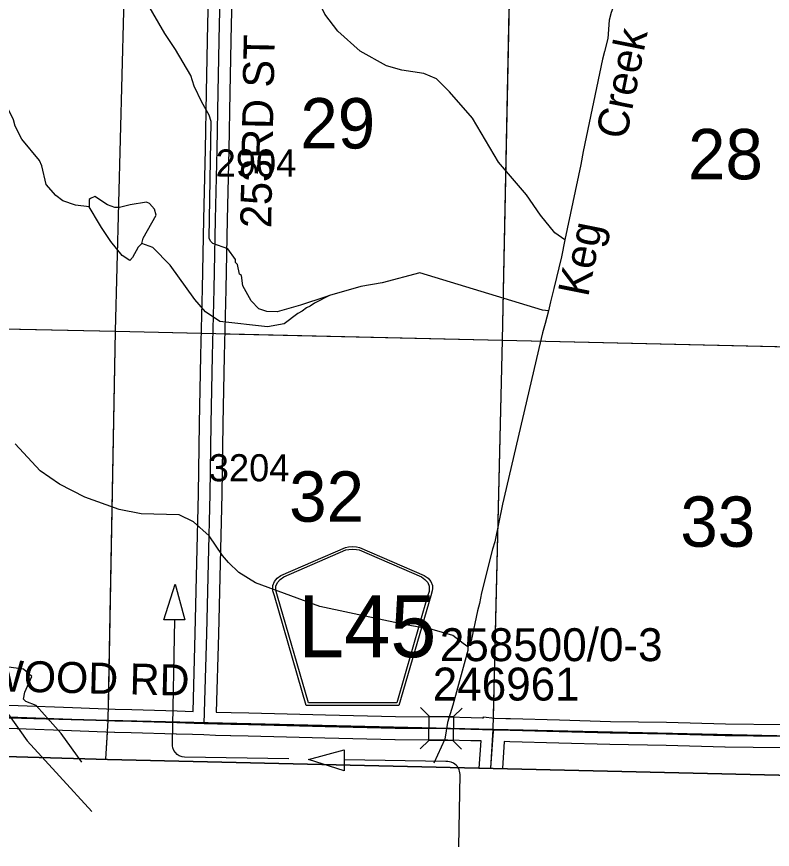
# Model space of a CAD drawing. Extents: x -132.8 to -73.3, y -60 to -26.
# Drawn here: x -115.373 to -113.422, y -56.797 to -54.648 of the extents above; entities that cross this region are included whole.
import ezdxf

# ---------------------------------------------------------------- set-up
doc = ezdxf.new("R2010")
doc.units = 0
for name, color, linetype in [('tdCoClipBndry', 7, 'Continuous'), ('tdCoCoBndry', 7, 'Continuous'), ('tdCoDirctArrow', 7, 'Continuous'), ('tdCoHydroRiver', 7, 'Continuous'), ('tdCoHydroTxtLg', 7, 'Continuous'), ('tdCoRRCL', 7, 'Continuous'), ('tdCoSecRdNmbr', 7, 'Continuous'), ('tdCoSecRdTxt', 7, 'Continuous'), ('tdCoSecRteBand', 7, 'Continuous'), ('tdCoSecRteCL', 7, 'Continuous'), ('tdCoSectLine', 7, 'Continuous'), ('tdCoSectLinePart', 7, 'Continuous'), ('tdCoSectNmbr', 7, 'Continuous'), ('tdCoShieldCoRte', 7, 'Continuous'), ('tdCoStrucSec', 7, 'Continuous'), ('tdCoStrucSecCoName', 7, 'Continuous'), ('tdCoStrucSecFHWANum', 7, 'Continuous'), ('tdCoSurfGravel', 7, 'Continuous'), ('tdCoTwpBndryShd', 7, 'Continuous')]:
    doc.layers.add(name, color=color, linetype=linetype)

msp = doc.modelspace()

# ---------------------------------------------------------------- linework, layer by layer
at = {"layer": 'tdCoClipBndry'}
msp.add_lwpolyline([(-105.2169, -56.7974), (-108.2085, -56.7373), (-112.1505, -56.6347), (-115.139, -56.565), (-123.0751, -56.3329)], dxfattribs=at)
at = {"layer": 'tdCoCoBndry'}
for p, q in [((-116.1277, -56.4384), (-115.1363, -56.4651)), ((-115.1363, -56.4651), (-116.1277, -56.4384)), ((-115.1363, -56.4651), (-114.1425, -56.4879)), ((-114.1425, -56.4879), (-115.1363, -56.4651)), ((-114.1425, -56.4879), (-113.1452, -56.5104)), ((-113.1452, -56.5104), (-114.1425, -56.4879))]:
    msp.add_line(p, q, dxfattribs=at)
for points in [[(-105.2145, -56.6974), (-106.2094, -56.6762), (-107.208, -56.6566), (-108.2065, -56.6373), (-109.2021, -56.614), (-110.1571, -56.5879), (-111.1548, -56.5611), (-112.1481, -56.5347), (-113.1456, -56.5104), (-114.1428, -56.4879), (-115.1367, -56.4651), (-116.128, -56.4384), (-117.1346, -56.4083), (-118.1235, -56.376), (-119.1071, -56.3489), (-119.1146, -56.3483), (-120.0903, -56.3212), (-120.0984, -56.3206), (-121.0862, -56.293), (-122.083, -56.2632), (-123.0724, -56.233), (-124.0543, -56.2094)], [(-123.0751, -56.3329), (-115.139, -56.565), (-112.1505, -56.6347), (-108.2085, -56.7373), (-105.2169, -56.7974)], [(-105.2141, -56.6974), (-106.2091, -56.6762), (-107.2077, -56.6566), (-108.2061, -56.6373), (-109.2018, -56.614), (-110.1568, -56.5879), (-111.1544, -56.5611), (-112.1477, -56.5347), (-113.1452, -56.5104), (-114.1425, -56.4879), (-115.1363, -56.4651), (-116.1277, -56.4384)], [(-105.2141, -56.6974), (-106.2091, -56.6762), (-107.2077, -56.6566), (-108.2061, -56.6373), (-109.2018, -56.614), (-110.1568, -56.5879), (-111.1544, -56.5611), (-112.1477, -56.5347), (-113.1452, -56.5104), (-114.1425, -56.4879), (-115.1363, -56.4651), (-116.1277, -56.4384)]]:
    msp.add_lwpolyline(points, dxfattribs=at)
at = {"layer": 'tdCoDirctArrow'}
for points in [[(-114.9932, -56.2045), (-114.9642, -56.1126), (-114.9393, -56.205)], [(-114.5275, -56.5947), (-114.6195, -56.5658), (-114.5272, -56.5408)]]:
    msp.add_lwpolyline(points, close=True, dxfattribs=at)
for points in [[(-114.6705, -56.5641), (-114.9397, -56.5598), (-114.9462, -56.5585), (-114.9533, -56.5557), (-114.9585, -56.5521), (-114.9631, -56.5474), (-114.9671, -56.5422), (-114.9696, -56.5353), (-114.9706, -56.5298), (-114.9706, -56.5219), (-114.965, -56.2051)], [(-114.2317, -56.7909), (-114.2284, -56.604), (-114.2285, -56.5995), (-114.2293, -56.5956), (-114.2306, -56.5922), (-114.2317, -56.5891), (-114.2338, -56.5857), (-114.2352, -56.5834), (-114.2376, -56.5806), (-114.2416, -56.5771), (-114.2456, -56.5745), (-114.2514, -56.572), (-114.2553, -56.5711), (-114.2597, -56.5708), (-114.265, -56.5707), (-114.527, -56.5665)]]:
    msp.add_lwpolyline(points, dxfattribs=at)
at = {"layer": 'tdCoHydroRiver'}
for points in [[(-113.5789, -54.0531), (-113.5758, -54.1179), (-113.589, -54.2012), (-113.6179, -54.2825), (-113.6427, -54.3276), (-113.8084, -54.5758), (-113.8282, -54.6116), (-113.8383, -54.6366), (-113.8436, -54.657), (-113.8463, -54.7042), (-113.8551, -54.7372), (-113.8603, -54.7575), (-113.9106, -54.9961), (-113.9161, -55.0291), (-113.9574, -55.2237)], [(-115.1864, -55.1387), (-115.221, -55.1347), (-115.2539, -55.1228), (-115.2725, -55.1097), (-115.297, -55.0807), (-115.3084, -55.0331), (-115.3144, -55.0187), (-115.3603, -54.9639), (-115.3768, -54.9303), (-115.3812, -54.9144), (-115.3947, -54.8873), (-115.4515, -54.8227), (-115.4804, -54.781), (-115.4969, -54.749), (-115.4994, -54.7221), (-115.5167, -54.657), (-115.53, -54.6203), (-115.5759, -54.5624), (-115.5972, -54.5303), (-115.6112, -54.4621), (-115.6158, -54.4572), (-115.6187, -54.4445)], [(-113.9574, -55.2237), (-113.9837, -55.2056), (-114.0205, -55.1605), (-114.057, -55.1075), (-114.1291, -55.0237), (-114.1957, -54.9099), (-114.2555, -54.8421), (-114.2894, -54.8081), (-114.3222, -54.7947), (-114.3788, -54.7854), (-114.418, -54.7749), (-114.4864, -54.7369), (-114.5435, -54.6849), (-114.5772, -54.6415), (-114.6102, -54.5744), (-114.61, -54.568), (-114.6265, -54.5345)], [(-114.6404, -55.3925), (-114.7008, -55.4099), (-114.7276, -55.4092), (-114.7479, -55.4023), (-114.7679, -55.3813), (-114.7891, -55.3429), (-114.7931, -55.316), (-114.7978, -55.3127), (-114.8034, -55.2873), (-114.808, -55.2825), (-114.8078, -55.2746), (-114.8277, -55.2473), (-114.8668, -55.2336), (-114.8729, -55.2272), (-114.8759, -55.2192), (-114.8714, -54.918), (-114.8758, -54.9021), (-114.8954, -54.8684), (-114.9149, -54.8269), (-114.9237, -54.7999), (-114.963, -54.7326), (-114.9904, -54.6909), (-115.0373, -54.6108)], [(-115.0805, -55.1335), (-115.1075, -55.1407), (-115.1201, -55.1404), (-115.1389, -55.1336), (-115.1715, -55.1123), (-115.1827, -55.1167), (-115.1859, -55.1198), (-115.1864, -55.1387)], [(-115.0499, -55.2337), (-115.0596, -55.2429), (-115.0745, -55.2694), (-115.081, -55.2771), (-115.1012, -55.264), (-115.1303, -55.2285), (-115.1546, -55.1916), (-115.1591, -55.1836), (-115.1864, -55.1387)], [(-115.0499, -55.2337), (-115.0464, -55.2196), (-115.0133, -55.1605), (-115.0176, -55.1446), (-115.0299, -55.1301), (-115.0377, -55.1267), (-115.0805, -55.1335)], [(-113.9574, -55.2237), (-113.9664, -55.2676), (-113.9858, -55.3492), (-113.9946, -55.3837), (-113.9999, -55.4072)], [(-114.5655, -55.3675), (-114.6039, -55.3871), (-114.6152, -55.3947), (-114.6247, -55.3992), (-114.636, -55.4083), (-114.6472, -55.4144), (-114.6826, -55.4403), (-114.7254, -55.4487), (-114.8482, -55.4345), (-114.8855, -55.4099), (-114.9131, -55.3776), (-114.9771, -55.2892), (-115.0217, -55.2439), (-115.0499, -55.2337)], [(-113.9999, -55.4072), (-114.0156, -55.4052), (-114.332, -55.3088), (-114.429, -55.3347), (-114.4844, -55.3444), (-114.5655, -55.3675)], [(-114.5655, -55.3675), (-114.5751, -55.3707), (-114.6404, -55.3925)], [(-113.9999, -55.4072), (-114.0086, -55.4401), (-114.0155, -55.4636), (-114.1183, -55.9059), (-114.1381, -56.0032), (-114.1449, -56.022), (-114.173, -56.1349), (-114.1784, -56.1631), (-114.1836, -56.1819), (-114.1998, -56.2588), (-114.2081, -56.2744)], [(-114.2081, -56.2744), (-114.2205, -56.2662), (-114.2468, -56.245), (-114.3001, -56.2295), (-114.3724, -56.2166), (-114.5906, -56.17), (-114.7564, -56.109), (-114.7999, -56.0826), (-114.8261, -56.0567), (-114.8414, -56.039), (-114.8764, -55.9876), (-114.9165, -55.9519), (-114.954, -55.9335), (-115.0518, -55.931), (-115.1083, -55.9201), (-115.1975, -55.8879), (-115.2629, -55.8547), (-115.3126, -55.8203), (-115.3771, -55.7508)], [(-114.2081, -56.2744), (-114.2083, -56.2839), (-114.2466, -56.4249), (-114.2604, -56.4703), (-114.2678, -56.5127), (-114.2957, -56.5753)], [(-115.2046, -56.5725), (-115.2587, -56.4985), (-115.3232, -56.4259), (-115.3497, -56.4157), (-115.3559, -56.4093), (-115.3523, -56.392), (-115.3339, -56.3514), (-115.3555, -56.332), (-115.4137, -56.3242)]]:
    msp.add_lwpolyline(points, dxfattribs=at)
at = {"layer": 'tdCoRRCL'}
msp.add_lwpolyline([(-116.6023, -54.5673), (-116.6004, -54.6163), (-116.5643, -54.6851), (-116.5321, -54.7206), (-116.4718, -54.768), (-116.3975, -54.8251), (-116.3409, -54.8929), (-116.2406, -55.0422), (-116.2087, -55.092), (-116.1487, -55.1535), (-116.0638, -55.2267), (-115.9943, -55.3437), (-115.9584, -55.4819), (-115.9294, -55.5821), (-115.9004, -55.6807), (-115.8417, -55.7911), (-115.8098, -55.8393), (-115.7844, -55.8936), (-115.6201, -56.1329), (-115.346, -56.5172), (-115.1794, -56.6996)], dxfattribs=at)
at = {"layer": 'tdCoSecRteBand'}
for points in [[(-114.9178, -56.4412), (-114.9122, -56.2402), (-114.9078, -56.0568), (-114.9038, -55.8794), (-114.9009, -55.6982), (-114.9009, -55.6982), (-114.9009, -55.6982), (-114.8976, -55.5231), (-114.8976, -55.523), (-114.8976, -55.5228), (-114.8932, -55.3503), (-114.89, -55.1704), (-114.89, -55.1703), (-114.89, -55.1702), (-114.8856, -54.9903), (-114.8828, -54.8424), (-114.8796, -54.6659), (-114.8796, -54.6657), (-114.8796, -54.6655), (-114.8745, -54.4863)], [(-114.8145, -54.488), (-114.8197, -54.6671), (-114.8229, -54.8435), (-114.8229, -54.8435), (-114.8229, -54.8435), (-114.8256, -54.9915), (-114.8256, -54.9916), (-114.8256, -54.9917), (-114.83, -55.1716), (-114.8332, -55.3515), (-114.8332, -55.3516), (-114.8332, -55.3518), (-114.8377, -55.5243), (-114.8409, -55.6992), (-114.8438, -55.8804), (-114.8438, -55.8805), (-114.8438, -55.8806), (-114.8478, -56.0582), (-114.8478, -56.0582), (-114.8478, -56.0582), (-114.8522, -56.2417), (-114.8522, -56.2418), (-114.8522, -56.2418), (-114.8578, -56.4432), (-114.819, -56.4445), (-114.7741, -56.4452), (-114.774, -56.4452), (-114.7739, -56.4452), (-114.5761, -56.4501), (-114.3954, -56.4543), (-114.2594, -56.4556), (-114.2593, -56.4556), (-114.2591, -56.4556), (-114.1994, -56.4568), (-114.1993, -56.4568), (-114.1992, -56.4568), (-114.1704, -56.4576), (-114.1677, -56.4577), (-114.1674, -56.455), (-114.139, -56.4584), (-114.1104, -56.4592), (-114.0981, -56.4595), (-114.0981, -56.4595), (-114.0981, -56.4595), (-113.9713, -56.463), (-113.9713, -56.463), (-113.9713, -56.463), (-113.8401, -56.4669), (-113.6953, -56.4689), (-113.6951, -56.4689), (-113.6948, -56.4689), (-113.5429, -56.4736), (-113.3977, -56.4753)], [(-115.4909, -56.4225), (-115.3698, -56.426), (-115.3697, -56.426), (-115.3695, -56.426), (-115.2295, -56.4314), (-115.1186, -56.4356), (-115.076, -56.4363), (-115.0757, -56.4363), (-115.0755, -56.4363), (-114.9592, -56.44), (-114.9178, -56.4412)], [(-114.1789, -56.5874), (-114.174, -56.5175), (-114.2007, -56.5168), (-114.2602, -56.5156), (-114.3961, -56.5143), (-114.3963, -56.5143), (-114.3965, -56.5143), (-114.5775, -56.5101), (-114.5776, -56.5101), (-114.5776, -56.5101), (-114.7752, -56.5052), (-114.8202, -56.5045), (-114.8205, -56.5045), (-114.8208, -56.5045), (-114.8597, -56.5031), (-114.8896, -56.5021), (-114.9195, -56.5013), (-114.9195, -56.5012), (-114.9609, -56.5), (-114.961, -56.5), (-114.961, -56.5), (-115.0772, -56.4963), (-115.1199, -56.4956), (-115.1202, -56.4956), (-115.1205, -56.4956), (-115.2317, -56.4914), (-115.2317, -56.4914), (-115.2318, -56.4914), (-115.3717, -56.486), (-115.4926, -56.4825)], [(-113.3986, -56.5353), (-113.5439, -56.5336), (-113.5442, -56.5336), (-113.5445, -56.5336), (-113.6964, -56.5289), (-113.8411, -56.5269), (-113.8414, -56.5269), (-113.8416, -56.5269), (-113.973, -56.523), (-114.0997, -56.5195), (-114.114, -56.5191), (-114.1188, -56.5888)]]:
    msp.add_lwpolyline(points, dxfattribs=at)
at = {"layer": 'tdCoSecRteCL'}
for points in [[(-114.8887, -56.4722), (-114.8822, -56.241), (-114.8778, -56.0575), (-114.8738, -55.88), (-114.8709, -55.6987), (-114.8677, -55.5236), (-114.8632, -55.351), (-114.86, -55.171), (-114.8556, -54.9909), (-114.8529, -54.843), (-114.8496, -54.6664), (-114.8445, -54.4871), (-114.8403, -54.3073), (-114.8384, -54.2232)], [(-116.1229, -56.2829), (-116.1004, -56.2947), (-116.0155, -56.348), (-115.9754, -56.3734), (-115.9578, -56.3842), (-115.944, -56.3914), (-115.9201, -56.399), (-115.9009, -56.4042), (-115.8338, -56.4239), (-115.7614, -56.4424), (-115.7534, -56.4444), (-115.7463, -56.4456), (-115.6972, -56.4471), (-115.4918, -56.4525), (-115.3707, -56.456), (-115.2306, -56.4614), (-115.1194, -56.4656), (-115.0765, -56.4663), (-114.9601, -56.47), (-114.9152, -56.4713), (-114.8887, -56.4722)], [(-114.8887, -56.4722), (-114.8198, -56.4745), (-114.7746, -56.4752), (-114.5768, -56.4801), (-114.3958, -56.4843), (-114.2597, -56.4856), (-114.2, -56.4868), (-114.1412, -56.4884)], [(-114.1489, -56.5881), (-114.1429, -56.5025), (-114.1412, -56.4884)], [(-114.1412, -56.4884), (-114.0989, -56.4895), (-113.9722, -56.493), (-113.8407, -56.4969), (-113.6957, -56.4989), (-113.5436, -56.5036), (-113.3981, -56.5053), (-113.2452, -56.5085), (-113.2035, -56.5092), (-113.1455, -56.5105)]]:
    msp.add_lwpolyline(points, dxfattribs=at)
at = {"layer": 'tdCoSectLine'}
for points in [[(-115.1183, -55.46), (-115.0922, -54.4677)], [(-114.119, -55.4831), (-114.0982, -54.4827)], [(-116.0982, -55.4391), (-115.1183, -55.46)], [(-115.1367, -56.4651), (-115.1183, -55.46)], [(-115.1183, -55.46), (-114.119, -55.4831)], [(-114.1428, -56.4879), (-114.119, -55.4831)], [(-114.119, -55.4831), (-113.1194, -55.5062)], [(-116.128, -56.4384), (-115.1367, -56.4651)], [(-115.1432, -56.5649), (-115.1367, -56.4651)], [(-115.1367, -56.4651), (-114.1428, -56.4879)], [(-114.1487, -56.5881), (-114.1428, -56.4879)], [(-114.1428, -56.4879), (-113.1456, -56.5104)]]:
    msp.add_lwpolyline(points, dxfattribs=at)
at = {"layer": 'tdCoSectLinePart'}
for points in [[(-115.1183, -55.46), (-115.0922, -54.4677)], [(-114.119, -55.4831), (-114.0987, -54.5021)], [(-116.068, -55.4398), (-115.1183, -55.46)], [(-115.1362, -56.435), (-115.1183, -55.46)], [(-115.1183, -55.46), (-114.8967, -55.4651)], [(-114.8367, -55.4665), (-114.119, -55.4831)], [(-114.1421, -56.4584), (-114.119, -55.4831)], [(-114.119, -55.4831), (-113.1493, -55.5055)], [(-115.1432, -56.5649), (-115.1386, -56.4949)]]:
    msp.add_lwpolyline(points, dxfattribs=at)
at = {"layer": 'tdCoShieldCoRte'}
for points in [[(-114.6255, -56.4257), (-114.7075, -56.1428), (-114.7114, -56.1297), (-114.7121, -56.1238), (-114.7121, -56.116), (-114.7078, -56.1057), (-114.7006, -56.0972), (-114.691, -56.0905), (-114.5237, -56.0182), (-114.5162, -56.0165), (-114.5058, -56.0156), (-114.4953, -56.0165), (-114.4878, -56.0182), (-114.3206, -56.0905), (-114.311, -56.0972), (-114.3037, -56.1057), (-114.2995, -56.116), (-114.2995, -56.1238), (-114.3002, -56.1297), (-114.3041, -56.1428), (-114.386, -56.4257)], [(-114.6197, -56.4194), (-114.6994, -56.1441), (-114.7031, -56.1315), (-114.7038, -56.1259), (-114.7038, -56.1183), (-114.6998, -56.1084), (-114.6928, -56.1003), (-114.6836, -56.0939), (-114.523, -56.0244), (-114.5158, -56.0229), (-114.5058, -56.022), (-114.4958, -56.0229), (-114.4885, -56.0244), (-114.328, -56.0939), (-114.3188, -56.1003), (-114.3118, -56.1084), (-114.3077, -56.1183), (-114.3077, -56.1259), (-114.3084, -56.1315), (-114.3121, -56.1441), (-114.3919, -56.4194)]]:
    msp.add_lwpolyline(points, close=True, dxfattribs=at)
at = {"layer": 'tdCoStrucSec'}
for points in [[(-114.33, -56.4315), (-114.3081, -56.4538), (-114.2455, -56.4544)], [(-114.2232, -56.4325), (-114.2455, -56.4544), (-114.2461, -56.517)], [(-114.331, -56.5383), (-114.3086, -56.5164), (-114.3081, -56.4538)], [(-114.2246, -56.5388), (-114.2461, -56.517), (-114.3086, -56.5164)]]:
    msp.add_lwpolyline(points, dxfattribs=at)
at = {"layer": 'tdCoSurfGravel'}
for points in [[(-114.8887, -56.4722), (-114.8822, -56.241), (-114.8778, -56.0575), (-114.8738, -55.88), (-114.8709, -55.6987), (-114.8677, -55.5236), (-114.8632, -55.351), (-114.86, -55.171), (-114.8556, -54.9909), (-114.8529, -54.843), (-114.8496, -54.6664), (-114.8445, -54.4871), (-114.8403, -54.3073), (-114.8384, -54.2232)], [(-115.7534, -56.4444), (-115.7463, -56.4456), (-115.6972, -56.4471), (-115.4918, -56.4525), (-115.3707, -56.456), (-115.2306, -56.4614), (-115.1194, -56.4656), (-115.0765, -56.4663), (-114.9601, -56.47), (-114.9152, -56.4713), (-114.8887, -56.4722)], [(-114.8887, -56.4722), (-114.8198, -56.4745), (-114.7746, -56.4752), (-114.5768, -56.4801), (-114.3958, -56.4843), (-114.2597, -56.4856), (-114.2, -56.4868), (-114.1412, -56.4884)], [(-114.1489, -56.5881), (-114.1429, -56.5025), (-114.1412, -56.4884)], [(-114.1412, -56.4884), (-114.0989, -56.4895), (-113.9722, -56.493), (-113.8407, -56.4969), (-113.6957, -56.4989), (-113.5436, -56.5036), (-113.3981, -56.5053), (-113.2452, -56.5085), (-113.2035, -56.5092), (-113.1455, -56.5105)]]:
    msp.add_lwpolyline(points, dxfattribs=at)
at = {"layer": 'tdCoTwpBndryShd'}
msp.add_lwpolyline([(-105.2145, -56.6974), (-106.2094, -56.6762), (-107.208, -56.6566), (-108.2065, -56.6373), (-109.2021, -56.614), (-110.1571, -56.5879), (-111.1548, -56.5611), (-112.1481, -56.5347), (-113.1456, -56.5104), (-114.1428, -56.4879), (-115.1367, -56.4651), (-116.128, -56.4384), (-117.1346, -56.4083), (-118.1235, -56.376), (-119.1071, -56.3489), (-119.1146, -56.3483), (-120.0903, -56.3212), (-120.0984, -56.3206), (-121.0862, -56.293), (-122.083, -56.2632), (-123.0724, -56.233), (-124.0543, -56.2094)], dxfattribs=at)

# ---------------------------------------------------------------- texts
at = {"layer": 'tdCoHydroTxtLg'}
for s, rotation, p in [('Creek', 78.7055, (-113.7994, -54.9673)), ('Keg', 78.7054, (-113.8976, -55.3735))]:
    msp.add_text(s, height=0.08, rotation=rotation, dxfattribs=at).set_placement(p)
at = {"layer": 'tdCoSecRdNmbr'}
for s, p in [('2904', (-114.8595, -55.0603)), ('3204', (-114.8772, -55.8471))]:
    msp.add_text(s, height=0.07, rotation=359.9137, dxfattribs=at).set_placement(p)
at = {"layer": 'tdCoSecRdTxt'}
for s, rotation, p in [('253RD ST', 88.9335, (-114.7161, -55.194)), ('APPLEWOOD RD', 358.6487, (-115.8014, -56.3803))]:
    msp.add_text(s, height=0.08, rotation=rotation, dxfattribs=at).set_placement(p)
at = {"layer": 'tdCoSectNmbr'}
for s, rotation, p in [('29', 359.9138, (-114.6409, -54.9878)), ('28', 359.9146, (-113.6396, -55.0674)), ('32', 359.9138, (-114.6697, -55.9514)), ('33', 359.9146, (-113.6595, -56.0161))]:
    msp.add_text(s, height=0.13, rotation=rotation, dxfattribs=at).set_placement(p)
at = {"layer": 'tdCoShieldCoRte'}
msp.add_text('L45', height=0.16, dxfattribs=at).set_placement((-114.6464, -56.3015))
at = {"layer": 'tdCoStrucSecCoName'}
msp.add_text('258500/0-3', height=0.085, dxfattribs=at).set_placement((-114.2805, -56.3115))
at = {"layer": 'tdCoStrucSecFHWANum'}
msp.add_text('246961', height=0.085, dxfattribs=at).set_placement((-114.2988, -56.4132))

doc.saveas('drawing.dxf')
